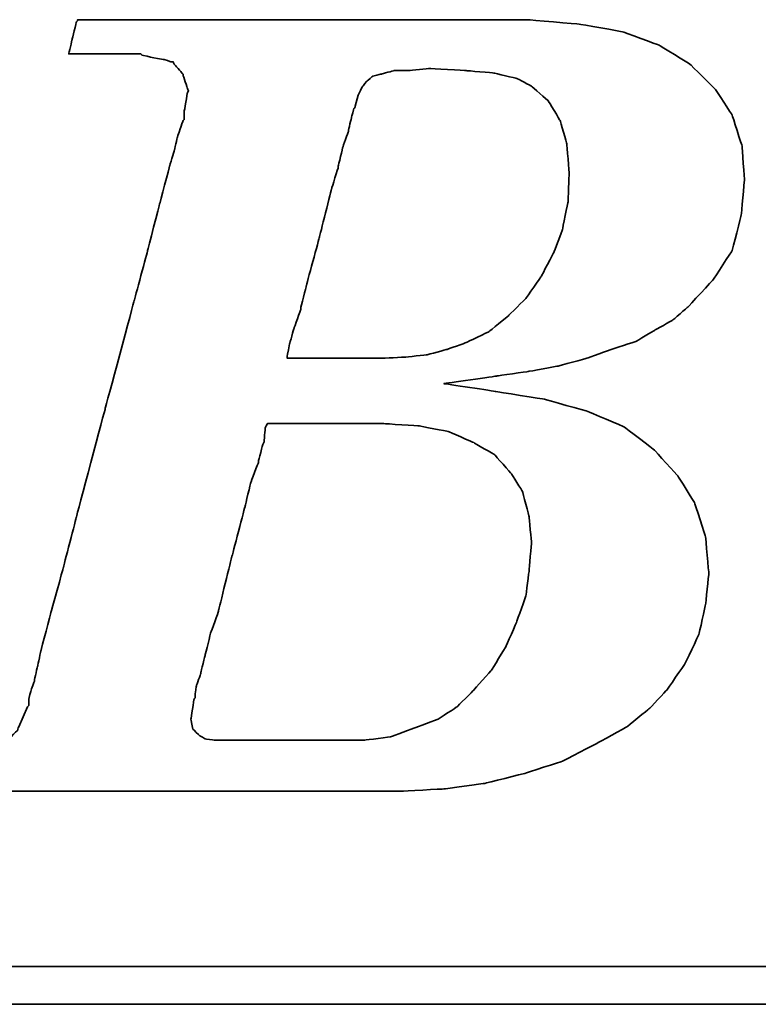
# Model space of a CAD drawing. Header units: millimetres. Extents: x -257 to 3135, y -1556 to 860.
# Tile 444 of 633: x 1311.53 to 1315.47, y -991.54 to -986.29. Entities that reach past the tile are written whole.
import ezdxf

# ---------------------------------------------------------------- set-up
doc = ezdxf.new("R2010")
doc.units = ezdxf.units.MM
doc.layers.add('DIM', color=4, linetype='CONTINUOUS')
doc.layers.add('layer 1', color=7, linetype='CONTINUOUS')

# ---------------------------------------------------------------- blocks, each defined once
blk = doc.blocks.new('TBI MOTION logo(完整正式版)')
at = {"layer": 'layer 1', "color": 22, "lineweight": 35}
for points, knots in [([(-64.65375, -6.86375), (-64.65375, -6.86375), (-64.84375, -7.29625), (-64.84375, -7.29625), (-64.84375, -7.29625), (-64.84375, -7.29625), (-64.86875, -7.34375), (-64.86875, -7.34375), (-64.86875, -7.34375), (-64.86875, -7.34375), (-64.86875, -7.36875), (-64.86875, -7.36875), (-64.86875, -7.36875), (-64.86875, -7.36875), (-65.15375, -7.65375), (-65.15375, -7.65375), (-65.15375, -7.65375), (-65.15375, -7.65375), (-65.17875, -7.65375), (-65.17875, -7.65375), (-65.17875, -7.65375), (-65.17875, -7.65375), (-65.20375, -7.67875), (-65.20375, -7.67875), (-65.20375, -7.67875), (-65.20375, -7.67875), (-65.58875, -7.87125), (-65.58875, -7.87125), (-65.58875, -7.87125), (-65.58875, -7.87125), (-65.63375, -7.87125), (-65.63375, -7.87125), (-65.63375, -7.87125), (-65.63375, -7.87125), (-65.65875, -7.89375), (-65.65875, -7.89375), (-65.65875, -7.89375), (-65.65875, -7.89375), (-66.09375, -7.94375), (-66.09375, -7.94375), (-66.09375, -7.94375), (-66.09375, -7.94375), (-66.11375, -7.94375), (-66.11375, -7.94375), (-66.11375, -7.94375), (-66.11375, -7.94375), (-66.16375, -7.94375), (-66.16375, -7.94375), (-66.16375, -7.94375), (-66.16375, -7.94375), (-66.30875, -7.94375), (-66.30875, -7.94375), (-66.30875, -7.94375), (-66.30875, -7.94375), (-66.69375, -7.94375), (-66.69375, -7.94375), (-66.69375, -7.94375), (-66.69375, -7.94375), (-67.07375, -7.94375), (-67.07375, -7.94375), (-67.07375, -7.94375), (-67.07375, -7.94375), (-67.12375, -7.94375), (-67.12375, -7.94375), (-67.12375, -7.94375), (-67.12375, -7.94375), (-67.12375, -7.96625), (-67.12375, -7.96625), (-67.12375, -7.96625), (-67.12375, -7.96625), (-67.14875, -7.99125), (-67.14875, -7.99125), (-67.14875, -7.99125), (-67.14875, -7.99125), (-67.24375, -8.34875), (-67.24375, -8.34875), (-67.24375, -8.34875), (-67.24375, -8.34875), (-67.31375, -8.68625), (-67.31375, -8.68625), (-67.31375, -8.68625), (-67.31375, -8.68625), (-67.26875, -8.68625), (-67.26875, -8.68625), (-67.26875, -8.68625), (-67.26875, -8.68625), (-67.07375, -8.68625), (-67.07375, -8.68625), (-67.07375, -8.68625), (-67.07375, -8.68625), (-66.54875, -8.68625), (-66.54875, -8.68625), (-66.54875, -8.68625), (-66.54875, -8.68625), (-65.82625, -8.68625), (-65.82625, -8.68625), (-65.82625, -8.68625), (-65.82625, -8.68625), (-65.01375, -8.68625), (-65.01375, -8.68625), (-65.01375, -8.68625), (-65.01375, -8.68625), (-64.05375, -8.68625), (-64.05375, -8.68625), (-64.05375, -8.68625), (-64.05375, -8.68625), (-62.08375, -8.68625), (-62.08375, -8.68625), (-62.08375, -8.68625), (-62.08375, -8.68625), (-60.06875, -8.68625), (-60.06875, -8.68625), (-60.06875, -8.68625), (-60.06875, -8.68625), (-59.10875, -8.68625), (-59.10875, -8.68625), (-59.10875, -8.68625), (-59.10875, -8.68625), (-58.29375, -8.68625), (-58.29375, -8.68625), (-58.29375, -8.68625), (-58.29375, -8.68625), (-57.57375, -8.68625), (-57.57375, -8.68625), (-57.57375, -8.68625), (-57.57375, -8.68625), (-57.04875, -8.68625), (-57.04875, -8.68625), (-57.04875, -8.68625), (-57.04875, -8.68625), (-56.85375, -8.68625), (-56.85375, -8.68625), (-56.85375, -8.68625), (-56.85375, -8.68625), (-56.70875, -8.68625), (-56.70875, -8.68625), (-56.70875, -8.68625), (-56.70875, -8.68625), (-56.61375, -8.68625), (-56.61375, -8.68625), (-56.61375, -8.68625), (-56.61375, -8.68625), (-56.56875, -8.68625), (-56.56875, -8.68625), (-56.56875, -8.68625), (-56.56875, -8.68625), (-55.65375, -8.63875), (-55.65375, -8.63875), (-55.65375, -8.63875), (-55.65375, -8.63875), (-54.76875, -8.51875), (-54.76875, -8.51875), (-54.76875, -8.51875), (-54.76875, -8.51875), (-53.90375, -8.30375), (-53.90375, -8.30375), (-53.90375, -8.30375), (-53.90375, -8.30375), (-53.08875, -8.03875), (-53.08875, -8.03875), (-53.08875, -8.03875), (-53.08875, -8.03875), (-52.34375, -7.65375), (-52.34375, -7.65375), (-52.34375, -7.65375), (-52.34375, -7.65375), (-51.69875, -7.29625), (-51.69875, -7.29625), (-51.69875, -7.29625), (-51.69875, -7.29625), (-51.21875, -6.91125), (-51.21875, -6.91125), (-51.21875, -6.91125), (-51.21875, -6.91125), (-50.83375, -6.50375), (-50.83375, -6.50375), (-50.83375, -6.50375), (-50.83375, -6.50375), (-50.44875, -5.94875), (-50.44875, -5.94875), (-50.44875, -5.94875), (-50.44875, -5.94875), (-50.13875, -5.30375), (-50.13875, -5.30375), (-50.13875, -5.30375), (-50.13875, -5.30375), (-49.99375, -4.65375), (-49.99375, -4.65375), (-49.99375, -4.65375), (-49.99375, -4.65375), (-49.92375, -3.98375), (-49.92375, -3.98375), (-49.92375, -3.98375), (-49.92375, -3.98375), (-49.99375, -3.19374), (-49.99375, -3.19374), (-49.99375, -3.19374), (-49.99375, -3.19374), (-50.23374, -2.44874), (-50.23374, -2.44874), (-50.23374, -2.44874), (-50.23374, -2.44874), (-50.59375, -1.87374), (-50.59375, -1.87374), (-50.59375, -1.87374), (-50.59375, -1.87374), (-51.09875, -1.31874), (-51.09875, -1.31874), (-51.09875, -1.31874), (-51.09875, -1.31874), (-51.74375, -0.81875), (-51.74375, -0.81875), (-51.74375, -0.81875), (-51.74375, -0.81875), (-52.53875, -0.48125), (-52.53875, -0.48125), (-52.53875, -0.48125), (-52.53875, -0.48125), (-53.47375, -0.21875), (-53.47375, -0.21875), (-53.47375, -0.21875), (-53.47375, -0.21875), (-54.52875, -0.04874), (-54.52875, -0.04874), (-54.52875, -0.04874), (-54.52875, -0.04874), (-55.65375, 0.12125), (-55.65375, 0.12125), (-55.65375, 0.12125), (-55.65375, 0.12125), (-54.50375, 0.28624), (-54.50375, 0.28624), (-54.50375, 0.28624), (-54.50375, 0.28624), (-53.83375, 0.38124), (-53.83375, 0.38124), (-53.83375, 0.38124), (-53.83375, 0.38124), (-53.18375, 0.50125), (-53.18375, 0.50125), (-53.18375, 0.50125), (-53.18375, 0.50125), (-52.55875, 0.66874), (-52.55875, 0.66874), (-52.55875, 0.66874), (-52.55875, 0.66874), (-52.03375, 0.86124), (-52.03375, 0.86124), (-52.03375, 0.86124), (-52.03375, 0.86124), (-51.50374, 1.03124), (-51.50374, 1.03124), (-51.50374, 1.03124), (-51.50374, 1.03124), (-51.09875, 1.27125), (-51.09875, 1.27125), (-51.09875, 1.27125), (-51.09875, 1.27125), (-50.71375, 1.48624), (-50.71375, 1.48624), (-50.71375, 1.48624), (-50.71375, 1.48624), (-50.37625, 1.77625), (-50.37625, 1.77625), (-50.37625, 1.77625), (-50.37625, 1.77625), (-49.82375, 2.37625), (-49.82375, 2.37625), (-49.82375, 2.37625), (-49.82375, 2.37625), (-49.41875, 2.99625), (-49.41875, 2.99625), (-49.41875, 2.99625), (-49.41875, 2.99625), (-49.22375, 3.76625), (-49.22375, 3.76625), (-49.22375, 3.76625), (-49.22375, 3.76625), (-49.15375, 4.50874), (-49.15375, 4.50874), (-49.15375, 4.50874), (-49.15375, 4.50874), (-49.20375, 5.25125), (-49.20375, 5.25125), (-49.20375, 5.25125), (-49.20375, 5.25125), (-49.41875, 5.92625), (-49.41875, 5.92625), (-49.41875, 5.92625), (-49.41875, 5.92625), (-49.77875, 6.47625), (-49.77875, 6.47625), (-49.77875, 6.47625), (-49.77875, 6.47625), (-50.33125, 7.02624), (-50.33125, 7.02624), (-50.33125, 7.02624), (-50.33125, 7.02624), (-51.00125, 7.43625), (-51.00125, 7.43625), (-51.00125, 7.43625), (-51.00125, 7.43625), (-51.79375, 7.72625), (-51.79375, 7.72625), (-51.79375, 7.72625), (-51.79375, 7.72625), (-52.72875, 7.89124), (-52.72875, 7.89124), (-52.72875, 7.89124), (-52.72875, 7.89124), (-53.83375, 7.98625), (-53.83375, 7.98625), (-53.83375, 7.98625), (-53.83375, 7.98625), (-53.92875, 7.98625), (-53.92875, 7.98625), (-53.92875, 7.98625), (-53.92875, 7.98625), (-54.26375, 7.98625), (-54.26375, 7.98625), (-54.26375, 7.98625), (-54.26375, 7.98625), (-54.74375, 7.98625), (-54.74375, 7.98625), (-54.74375, 7.98625), (-54.74375, 7.98625), (-55.36875, 7.98625), (-55.36875, 7.98625), (-55.36875, 7.98625), (-55.36875, 7.98625), (-56.13375, 7.98625), (-56.13375, 7.98625), (-56.13375, 7.98625), (-56.13375, 7.98625), (-56.94875, 7.98625), (-56.94875, 7.98625), (-56.94875, 7.98625), (-56.94875, 7.98625), (-58.77625, 7.98625), (-58.77625, 7.98625), (-58.77625, 7.98625), (-58.77625, 7.98625), (-60.59875, 7.98625), (-60.59875, 7.98625), (-60.59875, 7.98625), (-60.59875, 7.98625), (-61.41375, 7.98625), (-61.41375, 7.98625), (-61.41375, 7.98625), (-61.41375, 7.98625), (-62.17875, 7.98625), (-62.17875, 7.98625), (-62.17875, 7.98625), (-62.17875, 7.98625), (-62.80375, 7.98625), (-62.80375, 7.98625), (-62.80375, 7.98625), (-62.80375, 7.98625), (-63.30625, 7.98625), (-63.30625, 7.98625), (-63.30625, 7.98625), (-63.30625, 7.98625), (-63.57375, 7.98625), (-63.57375, 7.98625), (-63.57375, 7.98625), (-63.57375, 7.98625), (-63.57375, 7.96375), (-63.57375, 7.96375), (-63.57375, 7.96375), (-63.57375, 7.96375), (-63.59875, 7.94125), (-63.59875, 7.94125), (-63.59875, 7.94125), (-63.59875, 7.94125), (-63.69375, 7.55625), (-63.69375, 7.55625), (-63.69375, 7.55625), (-63.69375, 7.55625), (-63.76375, 7.24624), (-63.76375, 7.24624), (-63.76375, 7.24624), (-63.76375, 7.24624), (-63.23875, 7.24624), (-63.23875, 7.24624), (-63.23875, 7.24624), (-63.23875, 7.24624), (-62.75875, 7.24624), (-62.75875, 7.24624), (-62.75875, 7.24624), (-62.75875, 7.24624), (-62.61125, 7.24624), (-62.61125, 7.24624), (-62.61125, 7.24624), (-62.61125, 7.24624), (-62.56625, 7.24624), (-62.56625, 7.24624), (-62.56625, 7.24624), (-62.56625, 7.24624), (-62.22875, 7.24624), (-62.22875, 7.24624), (-62.22875, 7.24624), (-62.22875, 7.24624), (-62.20375, 7.24624), (-62.20375, 7.24624), (-62.20375, 7.24624), (-62.20375, 7.24624), (-62.17875, 7.21875), (-62.17875, 7.21875), (-62.17875, 7.21875), (-62.17875, 7.21875), (-61.96375, 7.17125), (-61.96375, 7.17125), (-61.96375, 7.17125), (-61.96375, 7.17125), (-61.72375, 7.12624), (-61.72375, 7.12624), (-61.72375, 7.12624), (-61.72375, 7.12624), (-61.70375, 7.12624), (-61.70375, 7.12624), (-61.70375, 7.12624), (-61.70375, 7.12624), (-61.55875, 7.07624), (-61.55875, 7.07624), (-61.55875, 7.07624), (-61.55875, 7.07624), (-61.50875, 7.07624), (-61.50875, 7.07624), (-61.50875, 7.07624), (-61.50875, 7.07624), (-61.48375, 7.02624), (-61.48375, 7.02624), (-61.48375, 7.02624), (-61.48375, 7.02624), (-61.31875, 6.83375), (-61.31875, 6.83375), (-61.31875, 6.83375), (-61.31875, 6.83375), (-61.29375, 6.81125), (-61.29375, 6.81125), (-61.29375, 6.81125), (-61.29375, 6.81125), (-61.29375, 6.78625), (-61.29375, 6.78625), (-61.29375, 6.78625), (-61.29375, 6.78625), (-61.19875, 6.50124), (-61.19875, 6.50124), (-61.19875, 6.50124), (-61.19875, 6.50124), (-61.17375, 6.45124), (-61.17375, 6.45124), (-61.17375, 6.45124), (-61.17375, 6.45124), (-61.19875, 6.40625), (-61.19875, 6.40625), (-61.19875, 6.40625), (-61.19875, 6.40625), (-61.26875, 5.99624), (-61.26875, 5.99624), (-61.26875, 5.99624), (-61.26875, 5.99624), (-61.26875, 5.85125), (-61.26875, 5.85125), (-61.26875, 5.85125), (-61.26875, 5.85125), (-61.26875, 5.82625), (-61.26875, 5.82625), (-61.26875, 5.82625), (-61.26875, 5.82625), (-61.29375, 5.80625), (-61.29375, 5.80625), (-61.29375, 5.80625), (-61.29375, 5.80625), (-61.34125, 5.66125), (-61.34125, 5.66125), (-61.34125, 5.66125), (-61.34125, 5.66125), (-61.41375, 5.44625), (-61.41375, 5.44625), (-61.41375, 5.44625), (-61.41375, 5.44625), (-61.48375, 5.15625), (-61.48375, 5.15625), (-61.48375, 5.15625), (-61.48375, 5.15625), (-61.58375, 4.82124), (-61.58375, 4.82124), (-61.58375, 4.82124), (-61.58375, 4.82124), (-61.79875, 4.00375), (-61.79875, 4.00375), (-61.79875, 4.00375), (-61.79875, 4.00375), (-62.05875, 2.99625), (-62.05875, 2.99625), (-62.05875, 2.99625), (-62.05875, 2.99625), (-62.34875, 1.91625), (-62.34875, 1.91625), (-62.34875, 1.91625), (-62.34875, 1.91625), (-62.97375, -0.41124), (-62.97375, -0.41124), (-62.97375, -0.41124), (-62.97375, -0.41124), (-63.59875, -2.75875), (-63.59875, -2.75875), (-63.59875, -2.75875), (-63.59875, -2.75875), (-63.88375, -3.86374), (-63.88375, -3.86374), (-63.88375, -3.86374), (-63.88375, -3.86374), (-64.14875, -4.82374), (-64.14875, -4.82374), (-64.14875, -4.82374), (-64.14875, -4.82374), (-64.36375, -5.64125), (-64.36375, -5.64125), (-64.36375, -5.64125), (-64.36375, -5.64125), (-64.43625, -5.97625), (-64.43625, -5.97625), (-64.43625, -5.97625), (-64.43625, -5.97625), (-64.50875, -6.28625), (-64.50875, -6.28625), (-64.50875, -6.28625), (-64.50875, -6.28625), (-64.50875, -6.30875), (-64.50875, -6.30875), (-64.50875, -6.30875), (-64.50875, -6.30875), (-64.57875, -6.50375), (-64.57875, -6.50375), (-64.57875, -6.50375), (-64.57875, -6.50375), (-64.62875, -6.69625), (-64.62875, -6.69625), (-64.62875, -6.69625), (-64.62875, -6.69625), (-64.62875, -6.76875), (-64.62875, -6.76875), (-64.62875, -6.76875), (-64.62875, -6.76875), (-64.62875, -6.81375), (-64.62875, -6.81375), (-64.62875, -6.81375), (-64.62875, -6.81375), (-64.62875, -6.83875), (-64.62875, -6.83875), (-64.62875, -6.83875), (-64.62875, -6.83875), (-64.65375, -6.86375), (-64.65375, -6.86375)], [0, 0, 0, 0, 0.00719424, 0.00719424, 0.00719424, 0.00719425, 0.01438849, 0.01438849, 0.01438849, 0.0143885, 0.02158273, 0.02158273, 0.02158273, 0.02158274, 0.02877698, 0.02877698, 0.02877698, 0.02877699, 0.03597122, 0.03597122, 0.03597122, 0.03597123, 0.04316547, 0.04316547, 0.04316547, 0.04316548, 0.05035971, 0.05035971, 0.05035971, 0.05035972, 0.05755396, 0.05755396, 0.05755396, 0.05755397, 0.0647482, 0.0647482, 0.0647482, 0.06474821, 0.07194245, 0.07194245, 0.07194245, 0.07194246, 0.07913669, 0.07913669, 0.07913669, 0.0791367, 0.08633094, 0.08633094, 0.08633094, 0.08633095, 0.09352518, 0.09352518, 0.09352518, 0.09352519, 0.10071942, 0.10071942, 0.10071942, 0.10071943, 0.10791367, 0.10791367, 0.10791367, 0.10791368, 0.11510791, 0.11510791, 0.11510791, 0.11510792, 0.12230216, 0.12230216, 0.12230216, 0.12230217, 0.1294964, 0.1294964, 0.1294964, 0.12949641, 0.13669065, 0.13669065, 0.13669065, 0.13669066, 0.14388489, 0.14388489, 0.14388489, 0.1438849, 0.15107914, 0.15107914, 0.15107914, 0.15107915, 0.15827338, 0.15827338, 0.15827338, 0.15827339, 0.16546763, 0.16546763, 0.16546763, 0.16546764, 0.17266187, 0.17266187, 0.17266187, 0.17266188, 0.17985612, 0.17985612, 0.17985612, 0.17985613, 0.18705036, 0.18705036, 0.18705036, 0.18705037, 0.1942446, 0.1942446, 0.1942446, 0.19424461, 0.20143885, 0.20143885, 0.20143885, 0.20143886, 0.20863309, 0.20863309, 0.20863309, 0.2086331, 0.21582734, 0.21582734, 0.21582734, 0.21582735, 0.22302158, 0.22302158, 0.22302158, 0.22302159, 0.23021583, 0.23021583, 0.23021583, 0.23021584, 0.23741007, 0.23741007, 0.23741007, 0.23741008, 0.24460432, 0.24460432, 0.24460432, 0.24460433, 0.25179856, 0.25179856, 0.25179856, 0.25179857, 0.25899281, 0.25899281, 0.25899281, 0.25899282, 0.26618705, 0.26618705, 0.26618705, 0.26618706, 0.27338129, 0.27338129, 0.27338129, 0.2733813, 0.28057554, 0.28057554, 0.28057554, 0.28057555, 0.28776978, 0.28776978, 0.28776978, 0.28776979, 0.29496403, 0.29496403, 0.29496403, 0.29496404, 0.30215827, 0.30215827, 0.30215827, 0.30215828, 0.30935252, 0.30935252, 0.30935252, 0.30935253, 0.31654676, 0.31654676, 0.31654676, 0.31654677, 0.32374101, 0.32374101, 0.32374101, 0.32374102, 0.33093525, 0.33093525, 0.33093525, 0.33093526, 0.3381295, 0.3381295, 0.3381295, 0.33812951, 0.34532374, 0.34532374, 0.34532374, 0.34532375, 0.35251799, 0.35251799, 0.35251799, 0.352518, 0.35971223, 0.35971223, 0.35971223, 0.35971224, 0.36690647, 0.36690647, 0.36690647, 0.36690648, 0.37410072, 0.37410072, 0.37410072, 0.37410073, 0.38129496, 0.38129496, 0.38129496, 0.38129497, 0.38848921, 0.38848921, 0.38848921, 0.38848922, 0.39568345, 0.39568345, 0.39568345, 0.39568346, 0.4028777, 0.4028777, 0.4028777, 0.40287771, 0.41007194, 0.41007194, 0.41007194, 0.41007195, 0.41726619, 0.41726619, 0.41726619, 0.4172662, 0.42446043, 0.42446043, 0.42446043, 0.42446044, 0.43165468, 0.43165468, 0.43165468, 0.43165469, 0.43884892, 0.43884892, 0.43884892, 0.43884893, 0.44604317, 0.44604317, 0.44604317, 0.44604318, 0.45323741, 0.45323741, 0.45323741, 0.45323742, 0.46043165, 0.46043165, 0.46043165, 0.46043166, 0.4676259, 0.4676259, 0.4676259, 0.46762591, 0.47482014, 0.47482014, 0.47482014, 0.47482015, 0.48201439, 0.48201439, 0.48201439, 0.4820144, 0.48920863, 0.48920863, 0.48920863, 0.48920864, 0.49640288, 0.49640288, 0.49640288, 0.49640289, 0.50359712, 0.50359712, 0.50359712, 0.50359713, 0.51079137, 0.51079137, 0.51079137, 0.51079138, 0.51798561, 0.51798561, 0.51798561, 0.51798562, 0.52517986, 0.52517986, 0.52517986, 0.52517987, 0.5323741, 0.5323741, 0.5323741, 0.53237411, 0.53956835, 0.53956835, 0.53956835, 0.53956836, 0.54676259, 0.54676259, 0.54676259, 0.5467626, 0.55395683, 0.55395683, 0.55395683, 0.55395684, 0.56115108, 0.56115108, 0.56115108, 0.56115109, 0.56834532, 0.56834532, 0.56834532, 0.56834533, 0.57553957, 0.57553957, 0.57553957, 0.57553958, 0.58273381, 0.58273381, 0.58273381, 0.58273382, 0.58992806, 0.58992806, 0.58992806, 0.58992807, 0.5971223, 0.5971223, 0.5971223, 0.59712231, 0.60431655, 0.60431655, 0.60431655, 0.60431656, 0.61151079, 0.61151079, 0.61151079, 0.6115108, 0.61870504, 0.61870504, 0.61870504, 0.61870505, 0.62589928, 0.62589928, 0.62589928, 0.62589929, 0.63309353, 0.63309353, 0.63309353, 0.63309354, 0.64028777, 0.64028777, 0.64028777, 0.64028778, 0.64748201, 0.64748201, 0.64748201, 0.64748202, 0.65467626, 0.65467626, 0.65467626, 0.65467627, 0.6618705, 0.6618705, 0.6618705, 0.66187051, 0.66906475, 0.66906475, 0.66906475, 0.66906476, 0.67625899, 0.67625899, 0.67625899, 0.676259, 0.68345324, 0.68345324, 0.68345324, 0.68345325, 0.69064748, 0.69064748, 0.69064748, 0.69064749, 0.69784173, 0.69784173, 0.69784173, 0.69784174, 0.70503597, 0.70503597, 0.70503597, 0.70503598, 0.71223022, 0.71223022, 0.71223022, 0.71223023, 0.71942446, 0.71942446, 0.71942446, 0.71942447, 0.72661871, 0.72661871, 0.72661871, 0.72661872, 0.73381295, 0.73381295, 0.73381295, 0.73381296, 0.74100719, 0.74100719, 0.74100719, 0.7410072, 0.74820144, 0.74820144, 0.74820144, 0.74820145, 0.75539568, 0.75539568, 0.75539568, 0.75539569, 0.76258993, 0.76258993, 0.76258993, 0.76258994, 0.76978417, 0.76978417, 0.76978417, 0.76978418, 0.77697842, 0.77697842, 0.77697842, 0.77697843, 0.78417266, 0.78417266, 0.78417266, 0.78417267, 0.79136691, 0.79136691, 0.79136691, 0.79136692, 0.79856115, 0.79856115, 0.79856115, 0.79856116, 0.8057554, 0.8057554, 0.8057554, 0.80575541, 0.81294964, 0.81294964, 0.81294964, 0.81294965, 0.82014388, 0.82014388, 0.82014388, 0.82014389, 0.82733813, 0.82733813, 0.82733813, 0.82733814, 0.83453237, 0.83453237, 0.83453237, 0.83453238, 0.84172662, 0.84172662, 0.84172662, 0.84172663, 0.84892086, 0.84892086, 0.84892086, 0.84892087, 0.85611511, 0.85611511, 0.85611511, 0.85611512, 0.86330935, 0.86330935, 0.86330935, 0.86330936, 0.8705036, 0.8705036, 0.8705036, 0.87050361, 0.87769784, 0.87769784, 0.87769784, 0.87769785, 0.88489209, 0.88489209, 0.88489209, 0.8848921, 0.89208633, 0.89208633, 0.89208633, 0.89208634, 0.89928058, 0.89928058, 0.89928058, 0.89928059, 0.90647482, 0.90647482, 0.90647482, 0.90647483, 0.91366906, 0.91366906, 0.91366906, 0.91366907, 0.92086331, 0.92086331, 0.92086331, 0.92086332, 0.92805755, 0.92805755, 0.92805755, 0.92805756, 0.9352518, 0.9352518, 0.9352518, 0.93525181, 0.94244604, 0.94244604, 0.94244604, 0.94244605, 0.94964029, 0.94964029, 0.94964029, 0.9496403, 0.95683453, 0.95683453, 0.95683453, 0.95683454, 0.96402878, 0.96402878, 0.96402878, 0.96402879, 0.97122302, 0.97122302, 0.97122302, 0.97122303, 0.97841727, 0.97841727, 0.97841727, 0.97841728, 0.98561151, 0.98561151, 0.98561151, 0.98561152, 0.99280576, 0.99280576, 0.99280576, 0.99280577, 1, 1, 1, 1]), ([(-57.50375, 6.35625), (-57.50375, 6.35625), (-57.57375, 6.11625), (-57.57375, 6.11625), (-57.57375, 6.11625), (-57.57375, 6.11625), (-57.57375, 6.09125), (-57.57375, 6.09125), (-57.57375, 6.09125), (-57.57375, 6.09125), (-57.59875, 6.06625), (-57.59875, 6.06625), (-57.59875, 6.06625), (-57.59875, 6.06625), (-57.64875, 5.87625), (-57.64875, 5.87625), (-57.64875, 5.87625), (-57.64875, 5.87625), (-57.71875, 5.58875), (-57.71875, 5.58875), (-57.71875, 5.58875), (-57.71875, 5.58875), (-57.71875, 5.56625), (-57.71875, 5.56625), (-57.71875, 5.56625), (-57.71875, 5.56625), (-57.83875, 5.23125), (-57.83875, 5.23125), (-57.83875, 5.23125), (-57.83875, 5.23125), (-57.93625, 4.82124), (-57.93625, 4.82124), (-57.93625, 4.82124), (-57.93625, 4.82124), (-57.93625, 4.79624), (-57.93625, 4.79624), (-57.93625, 4.79624), (-57.93625, 4.79624), (-58.07875, 4.34125), (-58.07875, 4.34125), (-58.07875, 4.34125), (-58.07875, 4.34125), (-58.34375, 3.28625), (-58.34375, 3.28625), (-58.34375, 3.28625), (-58.34375, 3.28625), (-58.62875, 2.23124), (-58.62875, 2.23124), (-58.62875, 2.23124), (-58.62875, 2.23124), (-58.74875, 1.75125), (-58.74875, 1.75125), (-58.74875, 1.75125), (-58.74875, 1.75125), (-58.74875, 1.72625), (-58.74875, 1.72625), (-58.74875, 1.72625), (-58.74875, 1.72625), (-58.89375, 1.31625), (-58.89375, 1.31625), (-58.89375, 1.31625), (-58.89375, 1.31625), (-58.98875, 0.98124), (-58.98875, 0.98124), (-58.98875, 0.98124), (-58.98875, 0.98124), (-59.03875, 0.71625), (-59.03875, 0.71625), (-59.03875, 0.71625), (-59.03875, 0.71625), (-59.03875, 0.66874), (-59.03875, 0.66874), (-59.03875, 0.66874), (-59.03875, 0.66874), (-58.91875, 0.66874), (-58.91875, 0.66874), (-58.91875, 0.66874), (-58.91875, 0.66874), (-58.53375, 0.66874), (-58.53375, 0.66874), (-58.53375, 0.66874), (-58.53375, 0.66874), (-58.10375, 0.66874), (-58.10375, 0.66874), (-58.10375, 0.66874), (-58.10375, 0.66874), (-57.66875, 0.66874), (-57.66875, 0.66874), (-57.66875, 0.66874), (-57.66875, 0.66874), (-57.33375, 0.66874), (-57.33375, 0.66874), (-57.33375, 0.66874), (-57.33375, 0.66874), (-57.09375, 0.66874), (-57.09375, 0.66874), (-57.09375, 0.66874), (-57.09375, 0.66874), (-56.99875, 0.66874), (-56.99875, 0.66874), (-56.99875, 0.66874), (-56.99875, 0.66874), (-56.49375, 0.69374), (-56.49375, 0.69374), (-56.49375, 0.69374), (-56.49375, 0.69374), (-56.01375, 0.74374), (-56.01375, 0.74374), (-56.01375, 0.74374), (-56.01375, 0.74374), (-55.58375, 0.86124), (-55.58375, 0.86124), (-55.58375, 0.86124), (-55.58375, 0.86124), (-55.17375, 1.00624), (-55.17375, 1.00624), (-55.17375, 1.00624), (-55.17375, 1.00624), (-54.67375, 1.24625), (-54.67375, 1.24625), (-54.67375, 1.24625), (-54.67375, 1.24625), (-54.26375, 1.58124), (-54.26375, 1.58124), (-54.26375, 1.58124), (-54.26375, 1.58124), (-53.87875, 1.96374), (-53.87875, 1.96374), (-53.87875, 1.96374), (-53.87875, 1.96374), (-53.54375, 2.44625), (-53.54375, 2.44625), (-53.54375, 2.44625), (-53.54375, 2.44625), (-53.27875, 2.95125), (-53.27875, 2.95125), (-53.27875, 2.95125), (-53.27875, 2.95125), (-53.08875, 3.45124), (-53.08875, 3.45124), (-53.08875, 3.45124), (-53.08875, 3.45124), (-52.96875, 4.05124), (-52.96875, 4.05124), (-52.96875, 4.05124), (-52.96875, 4.05124), (-52.94375, 4.65125), (-52.94375, 4.65125), (-52.94375, 4.65125), (-52.94375, 4.65125), (-52.99375, 5.30125), (-52.99375, 5.30125), (-52.99375, 5.30125), (-52.99375, 5.30125), (-53.13875, 5.80625), (-53.13875, 5.80625), (-53.13875, 5.80625), (-53.13875, 5.80625), (-53.39875, 6.23625), (-53.39875, 6.23625), (-53.39875, 6.23625), (-53.39875, 6.23625), (-53.75875, 6.54875), (-53.75875, 6.54875), (-53.75875, 6.54875), (-53.75875, 6.54875), (-54.07375, 6.71625), (-54.07375, 6.71625), (-54.07375, 6.71625), (-54.07375, 6.71625), (-54.57375, 6.83375), (-54.57375, 6.83375), (-54.57375, 6.83375), (-54.57375, 6.83375), (-55.17375, 6.88625), (-55.17375, 6.88625), (-55.17375, 6.88625), (-55.17375, 6.88625), (-55.96875, 6.93125), (-55.96875, 6.93125), (-55.96875, 6.93125), (-55.96875, 6.93125), (-56.39875, 6.88625), (-56.39875, 6.88625), (-56.39875, 6.88625), (-56.39875, 6.88625), (-56.42125, 6.88625), (-56.42125, 6.88625), (-56.42125, 6.88625), (-56.42125, 6.88625), (-56.73375, 6.88625), (-56.73375, 6.88625), (-56.73375, 6.88625), (-56.73375, 6.88625), (-56.99875, 6.81125), (-56.99875, 6.81125), (-56.99875, 6.81125), (-56.99875, 6.81125), (-57.02375, 6.81125), (-57.02375, 6.81125), (-57.02375, 6.81125), (-57.02375, 6.81125), (-57.18875, 6.76625), (-57.18875, 6.76625), (-57.18875, 6.76625), (-57.18875, 6.76625), (-57.30875, 6.66625), (-57.30875, 6.66625), (-57.30875, 6.66625), (-57.30875, 6.66625), (-57.40875, 6.54875), (-57.40875, 6.54875), (-57.40875, 6.54875), (-57.40875, 6.54875), (-57.50375, 6.35625), (-57.50375, 6.35625)], [0, 0, 0, 0, 0.01851852, 0.01851852, 0.01851852, 0.01851853, 0.03703704, 0.03703704, 0.03703704, 0.03703705, 0.05555556, 0.05555556, 0.05555556, 0.05555557, 0.07407407, 0.07407407, 0.07407407, 0.07407408, 0.09259259, 0.09259259, 0.09259259, 0.0925926, 0.11111111, 0.11111111, 0.11111111, 0.11111112, 0.12962963, 0.12962963, 0.12962963, 0.12962964, 0.14814815, 0.14814815, 0.14814815, 0.14814816, 0.16666667, 0.16666667, 0.16666667, 0.16666668, 0.18518519, 0.18518519, 0.18518519, 0.1851852, 0.2037037, 0.2037037, 0.2037037, 0.20370371, 0.22222222, 0.22222222, 0.22222222, 0.22222223, 0.24074074, 0.24074074, 0.24074074, 0.24074075, 0.25925926, 0.25925926, 0.25925926, 0.25925927, 0.27777778, 0.27777778, 0.27777778, 0.27777779, 0.2962963, 0.2962963, 0.2962963, 0.29629631, 0.31481481, 0.31481481, 0.31481481, 0.31481482, 0.33333333, 0.33333333, 0.33333333, 0.33333334, 0.35185185, 0.35185185, 0.35185185, 0.35185186, 0.37037037, 0.37037037, 0.37037037, 0.37037038, 0.38888889, 0.38888889, 0.38888889, 0.3888889, 0.40740741, 0.40740741, 0.40740741, 0.40740742, 0.42592593, 0.42592593, 0.42592593, 0.42592594, 0.44444444, 0.44444444, 0.44444444, 0.44444445, 0.46296296, 0.46296296, 0.46296296, 0.46296297, 0.48148148, 0.48148148, 0.48148148, 0.48148149, 0.5, 0.5, 0.5, 0.50000001, 0.51851852, 0.51851852, 0.51851852, 0.51851853, 0.53703704, 0.53703704, 0.53703704, 0.53703705, 0.55555556, 0.55555556, 0.55555556, 0.55555557, 0.57407407, 0.57407407, 0.57407407, 0.57407408, 0.59259259, 0.59259259, 0.59259259, 0.5925926, 0.61111111, 0.61111111, 0.61111111, 0.61111112, 0.62962963, 0.62962963, 0.62962963, 0.62962964, 0.64814815, 0.64814815, 0.64814815, 0.64814816, 0.66666667, 0.66666667, 0.66666667, 0.66666668, 0.68518519, 0.68518519, 0.68518519, 0.6851852, 0.7037037, 0.7037037, 0.7037037, 0.70370371, 0.72222222, 0.72222222, 0.72222222, 0.72222223, 0.74074074, 0.74074074, 0.74074074, 0.74074075, 0.75925926, 0.75925926, 0.75925926, 0.75925927, 0.77777778, 0.77777778, 0.77777778, 0.77777779, 0.7962963, 0.7962963, 0.7962963, 0.79629631, 0.81481481, 0.81481481, 0.81481481, 0.81481482, 0.83333333, 0.83333333, 0.83333333, 0.83333334, 0.85185185, 0.85185185, 0.85185185, 0.85185186, 0.87037037, 0.87037037, 0.87037037, 0.87037038, 0.88888889, 0.88888889, 0.88888889, 0.8888889, 0.90740741, 0.90740741, 0.90740741, 0.90740742, 0.92592593, 0.92592593, 0.92592593, 0.92592594, 0.94444444, 0.94444444, 0.94444444, 0.94444445, 0.96296296, 0.96296296, 0.96296296, 0.96296297, 0.98148148, 0.98148148, 0.98148148, 0.98148149, 1, 1, 1, 1]), ([(-61.03125, -6.57375), (-61.03125, -6.57375), (-61.03125, -6.67125), (-61.03125, -6.67125), (-61.03125, -6.67125), (-61.03125, -6.67125), (-61.05375, -6.69625), (-61.05375, -6.69625), (-61.05375, -6.69625), (-61.05375, -6.69625), (-61.12375, -7.12875), (-61.12375, -7.12875), (-61.12375, -7.12875), (-61.12375, -7.12875), (-61.07875, -7.34375), (-61.07875, -7.34375), (-61.07875, -7.34375), (-61.07875, -7.34375), (-60.93375, -7.48875), (-60.93375, -7.48875), (-60.93375, -7.48875), (-60.93375, -7.48875), (-60.81375, -7.55625), (-60.81375, -7.55625), (-60.81375, -7.55625), (-60.81375, -7.55625), (-60.62375, -7.58375), (-60.62375, -7.58375), (-60.62375, -7.58375), (-60.62375, -7.58375), (-60.30875, -7.58375), (-60.30875, -7.58375), (-60.30875, -7.58375), (-60.30875, -7.58375), (-59.97375, -7.58375), (-59.97375, -7.58375), (-59.97375, -7.58375), (-59.97375, -7.58375), (-59.87875, -7.58375), (-59.87875, -7.58375), (-59.87875, -7.58375), (-59.87875, -7.58375), (-59.63625, -7.58375), (-59.63625, -7.58375), (-59.63625, -7.58375), (-59.63625, -7.58375), (-58.96875, -7.58375), (-58.96875, -7.58375), (-58.96875, -7.58375), (-58.96875, -7.58375), (-58.29375, -7.58375), (-58.29375, -7.58375), (-58.29375, -7.58375), (-58.29375, -7.58375), (-58.05375, -7.58375), (-58.05375, -7.58375), (-58.05375, -7.58375), (-58.05375, -7.58375), (-57.98375, -7.58375), (-57.98375, -7.58375), (-57.98375, -7.58375), (-57.98375, -7.58375), (-57.35875, -7.58375), (-57.35875, -7.58375), (-57.35875, -7.58375), (-57.35875, -7.58375), (-56.78375, -7.50875), (-56.78375, -7.50875), (-56.78375, -7.50875), (-56.78375, -7.50875), (-56.27875, -7.31875), (-56.27875, -7.31875), (-56.27875, -7.31875), (-56.27875, -7.31875), (-55.77375, -7.12875), (-55.77375, -7.12875), (-55.77375, -7.12875), (-55.77375, -7.12875), (-55.36875, -6.86375), (-55.36875, -6.86375), (-55.36875, -6.86375), (-55.36875, -6.86375), (-55.00875, -6.50375), (-55.00875, -6.50375), (-55.00875, -6.50375), (-55.00875, -6.50375), (-54.62375, -6.06875), (-54.62375, -6.06875), (-54.62375, -6.06875), (-54.62375, -6.06875), (-54.31375, -5.56875), (-54.31375, -5.56875), (-54.31375, -5.56875), (-54.31375, -5.56875), (-54.07375, -5.01625), (-54.07375, -5.01625), (-54.07375, -5.01625), (-54.07375, -5.01625), (-53.87875, -4.46374), (-53.87875, -4.46374), (-53.87875, -4.46374), (-53.87875, -4.46374), (-53.80875, -3.91375), (-53.80875, -3.91375), (-53.80875, -3.91375), (-53.80875, -3.91375), (-53.75875, -3.31375), (-53.75875, -3.31375), (-53.75875, -3.31375), (-53.75875, -3.31375), (-53.80875, -2.75875), (-53.80875, -2.75875), (-53.80875, -2.75875), (-53.80875, -2.75875), (-53.95375, -2.20875), (-53.95375, -2.20875), (-53.95375, -2.20875), (-53.95375, -2.20875), (-54.19375, -1.82625), (-54.19375, -1.82625), (-54.19375, -1.82625), (-54.19375, -1.82625), (-54.55375, -1.41875), (-54.55375, -1.41875), (-54.55375, -1.41875), (-54.55375, -1.41875), (-55.00875, -1.15125), (-55.00875, -1.15125), (-55.00875, -1.15125), (-55.00875, -1.15125), (-55.56125, -0.91375), (-55.56125, -0.91375), (-55.56125, -0.91375), (-55.56125, -0.91375), (-56.18125, -0.79375), (-56.18125, -0.79375), (-56.18125, -0.79375), (-56.18125, -0.79375), (-56.94875, -0.74374), (-56.94875, -0.74374), (-56.94875, -0.74374), (-56.94875, -0.74374), (-56.99875, -0.74374), (-56.99875, -0.74374), (-56.99875, -0.74374), (-56.99875, -0.74374), (-57.09375, -0.74374), (-57.09375, -0.74374), (-57.09375, -0.74374), (-57.09375, -0.74374), (-57.38375, -0.74374), (-57.38375, -0.74374), (-57.38375, -0.74374), (-57.38375, -0.74374), (-57.76875, -0.74374), (-57.76875, -0.74374), (-57.76875, -0.74374), (-57.76875, -0.74374), (-58.24625, -0.74374), (-58.24625, -0.74374), (-58.24625, -0.74374), (-58.24625, -0.74374), (-58.72875, -0.74374), (-58.72875, -0.74374), (-58.72875, -0.74374), (-58.72875, -0.74374), (-59.20875, -0.74374), (-59.20875, -0.74374), (-59.20875, -0.74374), (-59.20875, -0.74374), (-59.46875, -0.74374), (-59.46875, -0.74374), (-59.46875, -0.74374), (-59.46875, -0.74374), (-59.51625, -0.83875), (-59.51625, -0.83875), (-59.51625, -0.83875), (-59.51625, -0.83875), (-59.54375, -1.15125), (-59.54375, -1.15125), (-59.54375, -1.15125), (-59.54375, -1.15125), (-59.56375, -1.17874), (-59.56375, -1.17874), (-59.56375, -1.17874), (-59.56375, -1.17874), (-59.66375, -1.55875), (-59.66375, -1.55875), (-59.66375, -1.55875), (-59.66375, -1.55875), (-59.66375, -1.58375), (-59.66375, -1.58375), (-59.66375, -1.58375), (-59.66375, -1.58375), (-59.82875, -2.01874), (-59.82875, -2.01874), (-59.82875, -2.01874), (-59.82875, -2.01874), (-59.94875, -2.52125), (-59.94875, -2.52125), (-59.94875, -2.52125), (-59.94875, -2.52125), (-60.23875, -3.62375), (-60.23875, -3.62375), (-60.23875, -3.62375), (-60.23875, -3.62375), (-60.52375, -4.77624), (-60.52375, -4.77624), (-60.52375, -4.77624), (-60.52375, -4.77624), (-60.52375, -4.79874), (-60.52375, -4.79874), (-60.52375, -4.79874), (-60.52375, -4.79874), (-60.69125, -5.25375), (-60.69125, -5.25375), (-60.69125, -5.25375), (-60.69125, -5.25375), (-60.81375, -5.73625), (-60.81375, -5.73625), (-60.81375, -5.73625), (-60.81375, -5.73625), (-60.90875, -6.11875), (-60.90875, -6.11875), (-60.90875, -6.11875), (-60.90875, -6.11875), (-60.90875, -6.14375), (-60.90875, -6.14375), (-60.90875, -6.14375), (-60.90875, -6.14375), (-61.00375, -6.40875), (-61.00375, -6.40875), (-61.00375, -6.40875), (-61.00375, -6.40875), (-61.03125, -6.57375), (-61.03125, -6.57375)], [0, 0, 0, 0, 0.01694915, 0.01694915, 0.01694915, 0.01694916, 0.03389831, 0.03389831, 0.03389831, 0.03389832, 0.05084746, 0.05084746, 0.05084746, 0.05084747, 0.06779661, 0.06779661, 0.06779661, 0.06779662, 0.08474576, 0.08474576, 0.08474576, 0.08474577, 0.10169492, 0.10169492, 0.10169492, 0.10169493, 0.11864407, 0.11864407, 0.11864407, 0.11864408, 0.13559322, 0.13559322, 0.13559322, 0.13559323, 0.15254237, 0.15254237, 0.15254237, 0.15254238, 0.16949153, 0.16949153, 0.16949153, 0.16949154, 0.18644068, 0.18644068, 0.18644068, 0.18644069, 0.20338983, 0.20338983, 0.20338983, 0.20338984, 0.22033898, 0.22033898, 0.22033898, 0.22033899, 0.23728814, 0.23728814, 0.23728814, 0.23728815, 0.25423729, 0.25423729, 0.25423729, 0.2542373, 0.27118644, 0.27118644, 0.27118644, 0.27118645, 0.28813559, 0.28813559, 0.28813559, 0.2881356, 0.30508475, 0.30508475, 0.30508475, 0.30508476, 0.3220339, 0.3220339, 0.3220339, 0.32203391, 0.33898305, 0.33898305, 0.33898305, 0.33898306, 0.3559322, 0.3559322, 0.3559322, 0.35593221, 0.37288136, 0.37288136, 0.37288136, 0.37288137, 0.38983051, 0.38983051, 0.38983051, 0.38983052, 0.40677966, 0.40677966, 0.40677966, 0.40677967, 0.42372881, 0.42372881, 0.42372881, 0.42372882, 0.44067797, 0.44067797, 0.44067797, 0.44067798, 0.45762712, 0.45762712, 0.45762712, 0.45762713, 0.47457627, 0.47457627, 0.47457627, 0.47457628, 0.49152542, 0.49152542, 0.49152542, 0.49152543, 0.50847458, 0.50847458, 0.50847458, 0.50847459, 0.52542373, 0.52542373, 0.52542373, 0.52542374, 0.54237288, 0.54237288, 0.54237288, 0.54237289, 0.55932203, 0.55932203, 0.55932203, 0.55932204, 0.57627119, 0.57627119, 0.57627119, 0.5762712, 0.59322034, 0.59322034, 0.59322034, 0.59322035, 0.61016949, 0.61016949, 0.61016949, 0.6101695, 0.62711864, 0.62711864, 0.62711864, 0.62711865, 0.6440678, 0.6440678, 0.6440678, 0.64406781, 0.66101695, 0.66101695, 0.66101695, 0.66101696, 0.6779661, 0.6779661, 0.6779661, 0.67796611, 0.69491525, 0.69491525, 0.69491525, 0.69491526, 0.71186441, 0.71186441, 0.71186441, 0.71186442, 0.72881356, 0.72881356, 0.72881356, 0.72881357, 0.74576271, 0.74576271, 0.74576271, 0.74576272, 0.76271186, 0.76271186, 0.76271186, 0.76271187, 0.77966102, 0.77966102, 0.77966102, 0.77966103, 0.79661017, 0.79661017, 0.79661017, 0.79661018, 0.81355932, 0.81355932, 0.81355932, 0.81355933, 0.83050847, 0.83050847, 0.83050847, 0.83050848, 0.84745763, 0.84745763, 0.84745763, 0.84745764, 0.86440678, 0.86440678, 0.86440678, 0.86440679, 0.88135593, 0.88135593, 0.88135593, 0.88135594, 0.89830508, 0.89830508, 0.89830508, 0.89830509, 0.91525424, 0.91525424, 0.91525424, 0.91525425, 0.93220339, 0.93220339, 0.93220339, 0.9322034, 0.94915254, 0.94915254, 0.94915254, 0.94915255, 0.96610169, 0.96610169, 0.96610169, 0.9661017, 0.98305085, 0.98305085, 0.98305085, 0.98305086, 1, 1, 1, 1]), ([(75.90875, -9.47875), (75.90875, -9.47875), (75.90875, -12.28625), (75.90875, -12.28625), (75.90875, -12.28625), (75.90875, -12.28625), (75.90875, -12.47875), (75.90875, -12.47875), (75.90875, -12.47875), (75.90875, -12.47875), (75.71625, -12.47875), (75.71625, -12.47875), (75.71625, -12.47875), (75.71625, -12.47875), (-88.32875, -12.47875), (-88.32875, -12.47875), (-88.32875, -12.47875), (-88.32875, -12.47875), (-88.32875, -13.29375), (-88.32875, -13.29375), (-88.32875, -13.29375), (-88.32875, -13.29375), (82.89125, -13.29375), (82.89125, -13.29375), (82.89125, -13.29375), (82.89125, -13.29375), (75.90875, -9.47875), (75.90875, -9.47875)], [0, 0, 0, 0, 0.14285714, 0.14285714, 0.14285714, 0.14285715, 0.28571429, 0.28571429, 0.28571429, 0.2857143, 0.42857143, 0.42857143, 0.42857143, 0.42857144, 0.57142857, 0.57142857, 0.57142857, 0.57142858, 0.71428571, 0.71428571, 0.71428571, 0.71428572, 0.85714286, 0.85714286, 0.85714286, 0.85714287, 1, 1, 1, 1])]:
    blk.add_open_spline(points, degree=3, knots=knots, dxfattribs=at)

msp = doc.modelspace()

# ---------------------------------------------------------------- block references
at = {"layer": 'DIM', "color": 7, "xscale": 0.246592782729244, "yscale": 0.246592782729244, "zscale": 0.246592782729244}
msp.add_blockref('TBI MOTION logo(完整正式版)', (1327.5156, -988.2627), dxfattribs=at)

doc.saveas('drawing.dxf')
